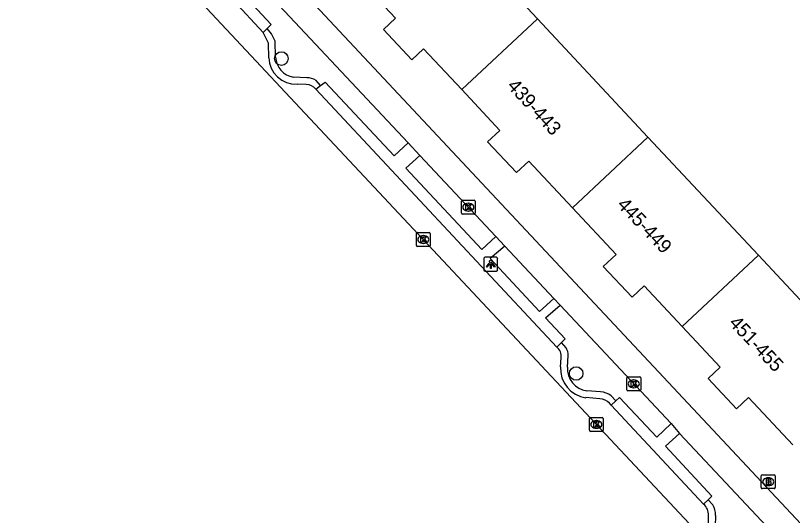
# Model space of a CAD drawing. Extents: x 163150 to 163546, y 380933 to 381635.
# Drawn here: x 163309.2 to 163365.3, y 381007.8 to 381043.9 of the extents above; entities that cross this region are included whole.
import ezdxf

# ---------------------------------------------------------------- set-up
doc = ezdxf.new("R2010")
doc.units = 0
for name, color, linetype in [('IMGEO_Berm_open', 7, 'Continuous'), ('IMGEO_Boom', 7, 'Continuous'), ('IMGEO_Brandkraan', 7, 'Continuous'), ('IMGEO_Fietspad_gesloten', 7, 'Continuous'), ('IMGEO_Kolk', 7, 'Continuous'), ('IMGEO_Lichtpunt', 7, 'Continuous'), ('IMGEO_Pand', 7, 'Continuous'), ('IMGEO_Pand_nummerreeks', 7, 'Continuous'), ('IMGEO_Parkeervlak_open', 7, 'Continuous'), ('IMGEO_Rijbaan_lokaal_gesloten', 7, 'Continuous'), ('IMGEO_Voetpad_open', 7, 'Continuous')]:
    doc.layers.add(name, color=color, linetype=linetype)

msp = doc.modelspace()

# ---------------------------------------------------------------- linework, layer by layer
at = {"layer": 'IMGEO_Berm_open'}
for points in [[(163327.968, 381040.879), (163327.945, 381042.024), (163327.674, 381042.561), (163327.359, 381042.952)], [(163330.227, 381039.398), (163329.254, 381039.446)], [(163331.213, 381038.824), (163330.888, 381039.205)], [(163348.944, 381019.912), (163348.609, 381020.284)], [(163349.046, 381018.511), (163349.1, 381019.342)], [(163351.44, 381016.727), (163350.447, 381016.8)], [(163352.54, 381016.081), (163352.197, 381016.444)], [(163359.204, 381008.929), (163359.545, 381008.563)], [(163359.734, 381007.809), (163359.717, 381007.025), (163359.723, 381006.761)]]:
    msp.add_lwpolyline(points, dxfattribs=at)
for centre, radius, start, end in [((163329.473, 381040.936), 1.506, 182.1741, 261.6366), ((163330.169, 381037.969), 1.43, 59.7882, 87.6581), ((163347.951, 381019.334), 1.149, 0.4076, 30.2047), ((163350.658, 381018.402), 1.615, 176.1185, 262.5041), ((163351.296, 381015.188), 1.546, 54.3496, 84.6545), ((163358.284, 381007.846), 1.451, 358.5306, 29.6134)]:
    msp.add_arc(centre, radius, start, end, dxfattribs=at)
at = {"layer": 'IMGEO_Boom'}
for centre in [(163328.388, 381040.779), (163349.676, 381018.045)]:
    msp.add_circle(centre, 0.489, dxfattribs=at)
at = {"layer": 'IMGEO_Brandkraan'}
for p, q in [((163363.043, 381009.81), (163363.043, 381010.662)), ((163363.118, 381010.736), (163363.97, 381010.736)), ((163363.531, 381010.516), (163363.556, 381010.516)), ((163364.044, 381010.662), (163364.044, 381009.81)), ((163363.97, 381009.736), (163363.118, 381009.736)), ((163363.554, 381009.956), (163363.529, 381009.956))]:
    msp.add_line(p, q, dxfattribs=at)
for points in [[(163363.043, 381009.81), (163363.043, 381010.662)], [(163363.118, 381010.736), (163363.97, 381010.736)], [(163363.391, 381010.436), (163363.391, 381010.036), (163363.604, 381010.036)], [(163363.622, 381010.436), (163363.391, 381010.436)], [(163363.57, 381010.355), (163363.516, 381010.355), (163363.516, 381010.279)], [(163363.516, 381010.279), (163363.569, 381010.279)], [(163363.578, 381010.203), (163363.516, 381010.203), (163363.516, 381010.122)], [(163364.044, 381010.662), (163364.044, 381009.81)], [(163363.97, 381009.736), (163363.118, 381009.736)], [(163363.516, 381010.122), (163363.578, 381010.122)]]:
    msp.add_lwpolyline(points, dxfattribs=at)
for centre, radius, start, end in [((163363.12, 381010.66), 0.0765, 91.552, 178.448), ((163363.12, 381010.66), 0.0765, 91.552, 178.448), ((163363.571, 381010.317), 0.0379, 267.8285, 90.9355), ((163363.579, 381010.162), 0.0404, 269.8759, 90.5077), ((163363.626, 381010.291), 0.145, 59.4692, 91.5367), ((163363.651, 381010.338), 0.0922, 285.5137, 58.1501), ((163363.656, 381010.146), 0.105, 301.3115, 78.989), ((163363.968, 381010.66), 0.0765, 1.552, 88.448), ((163363.968, 381010.66), 0.0765, 1.552, 88.448), ((163363.12, 381009.812), 0.0765, 181.552, 268.448), ((163363.12, 381009.812), 0.0765, 181.552, 268.448), ((163363.61, 381010.287), 0.251, 268.6676, 293.5347), ((163363.968, 381009.812), 0.0765, 271.552, 358.448), ((163363.968, 381009.812), 0.0765, 271.552, 358.448)]:
    msp.add_arc(centre, radius, start, end, dxfattribs=at)
for centre, major_axis, ratio, start_param, end_param in [((163363.53, 381010.236), (-0.387, 0.002), 0.722429, 4.712389, 7.853982), ((163363.555, 381010.236), (-0.39, 0.002), 0.717154, 1.570796, 4.712389)]:
    msp.add_ellipse(centre, major_axis=major_axis, ratio=ratio, start_param=start_param, end_param=end_param, dxfattribs=at)
at = {"layer": 'IMGEO_Fietspad_gesloten'}
for points in [[(163386.168, 380985.564), (163372.648, 381000), (163319.829, 381056.397), (163310.14, 381066.773), (163306.558, 381070.608)], [(163326.013, 381046.997), (163337.548, 381034.692)], [(163337.548, 381034.692), (163338.375, 381033.79)], [(163338.375, 381033.79), (163343.87, 381027.948)], [(163343.87, 381027.948), (163344.515, 381027.25)], [(163344.515, 381027.25), (163348.067, 381023.459)], [(163348.067, 381023.459), (163348.514, 381022.981)], [(163348.514, 381022.981), (163356.522, 381014.433)], [(163356.522, 381014.433), (163357.127, 381013.723)], [(163357.127, 381013.723), (163365.262, 381005.053)]]:
    msp.add_lwpolyline(points, dxfattribs=at)
at = {"layer": 'IMGEO_Kolk'}
for p, q in [((163341.386, 381029.629), (163341.386, 381030.481)), ((163341.461, 381030.555), (163342.313, 381030.555)), ((163342.387, 381030.481), (163342.387, 381029.629)), ((163341.874, 381030.335), (163341.899, 381030.335)), ((163342.313, 381029.555), (163341.461, 381029.555)), ((163341.897, 381029.775), (163341.872, 381029.775)), ((163338.207, 381028.219), (163339.059, 381028.219)), ((163338.132, 381027.293), (163338.132, 381028.145)), ((163338.62, 381027.999), (163338.645, 381027.999)), ((163339.133, 381028.145), (163339.133, 381027.293)), ((163339.059, 381027.219), (163338.207, 381027.219)), ((163338.643, 381027.439), (163338.618, 381027.439)), ((163353.333, 381016.875), (163353.333, 381017.727)), ((163353.408, 381017.801), (163354.26, 381017.801)), ((163353.821, 381017.581), (163353.846, 381017.581)), ((163354.334, 381017.727), (163354.334, 381016.875)), ((163353.844, 381017.021), (163353.819, 381017.021)), ((163354.26, 381016.801), (163353.408, 381016.801)), ((163350.629, 381013.947), (163350.629, 381014.799)), ((163350.704, 381014.873), (163351.556, 381014.873)), ((163351.63, 381014.799), (163351.63, 381013.947)), ((163351.117, 381014.653), (163351.142, 381014.653)), ((163351.556, 381013.873), (163350.704, 381013.873)), ((163351.14, 381014.093), (163351.115, 381014.093))]:
    msp.add_line(p, q, dxfattribs=at)
for points in [[(163341.386, 381029.629), (163341.386, 381030.481)], [(163341.461, 381030.555), (163342.313, 381030.555)], [(163342.387, 381030.481), (163342.387, 381029.629)], [(163341.707, 381030.255), (163341.83, 381030.255), (163341.83, 381030.104), (163341.96, 381030.255), (163342.124, 381030.255), (163341.978, 381030.104), (163342.131, 381029.855), (163341.979, 381029.855), (163341.894, 381030.019), (163341.83, 381029.952), (163341.83, 381029.855), (163341.707, 381029.855), (163341.707, 381030.255)], [(163342.313, 381029.555), (163341.461, 381029.555)], [(163338.207, 381028.219), (163339.059, 381028.219)], [(163338.132, 381027.293), (163338.132, 381028.145)], [(163338.453, 381027.919), (163338.576, 381027.919), (163338.576, 381027.768), (163338.706, 381027.919), (163338.87, 381027.919), (163338.724, 381027.768), (163338.877, 381027.519), (163338.725, 381027.519), (163338.64, 381027.683), (163338.576, 381027.616), (163338.576, 381027.519), (163338.453, 381027.519), (163338.453, 381027.919)], [(163339.133, 381028.145), (163339.133, 381027.293)], [(163339.059, 381027.219), (163338.207, 381027.219)], [(163353.333, 381016.875), (163353.333, 381017.727)], [(163353.408, 381017.801), (163354.26, 381017.801)], [(163353.654, 381017.501), (163353.777, 381017.501), (163353.777, 381017.35), (163353.907, 381017.501), (163354.071, 381017.501), (163353.925, 381017.35), (163354.078, 381017.101), (163353.926, 381017.101), (163353.841, 381017.265), (163353.777, 381017.198), (163353.777, 381017.101), (163353.654, 381017.101), (163353.654, 381017.501)], [(163354.334, 381017.727), (163354.334, 381016.875)], [(163354.26, 381016.801), (163353.408, 381016.801)], [(163350.629, 381013.947), (163350.629, 381014.799)], [(163350.704, 381014.873), (163351.556, 381014.873)], [(163351.63, 381014.799), (163351.63, 381013.947)], [(163350.95, 381014.573), (163351.073, 381014.573), (163351.073, 381014.422), (163351.203, 381014.573), (163351.367, 381014.573), (163351.221, 381014.422), (163351.374, 381014.173), (163351.222, 381014.173), (163351.137, 381014.337), (163351.073, 381014.27), (163351.073, 381014.173), (163350.95, 381014.173), (163350.95, 381014.573)], [(163351.556, 381013.873), (163350.704, 381013.873)]]:
    msp.add_lwpolyline(points, dxfattribs=at)
for centre, start, end in [((163341.463, 381030.479), 91.552, 178.448), ((163341.463, 381030.479), 91.552, 178.448), ((163342.311, 381030.479), 1.552, 88.448), ((163342.311, 381030.479), 1.552, 88.448), ((163341.463, 381029.631), 181.552, 268.448), ((163341.463, 381029.631), 181.552, 268.448), ((163342.311, 381029.631), 271.552, 358.448), ((163342.311, 381029.631), 271.552, 358.448), ((163338.209, 381028.143), 91.552, 178.448), ((163338.209, 381028.143), 91.552, 178.448), ((163339.057, 381028.143), 1.552, 88.448), ((163339.057, 381028.143), 1.552, 88.448), ((163338.209, 381027.295), 181.552, 268.448), ((163338.209, 381027.295), 181.552, 268.448), ((163339.057, 381027.295), 271.552, 358.448), ((163339.057, 381027.295), 271.552, 358.448), ((163353.41, 381017.725), 91.552, 178.448), ((163353.41, 381017.725), 91.552, 178.448), ((163354.258, 381017.725), 1.552, 88.448), ((163354.258, 381017.725), 1.552, 88.448), ((163353.41, 381016.877), 181.552, 268.448), ((163353.41, 381016.877), 181.552, 268.448), ((163354.258, 381016.877), 271.552, 358.448), ((163354.258, 381016.877), 271.552, 358.448), ((163350.706, 381014.797), 91.552, 178.448), ((163350.706, 381014.797), 91.552, 178.448), ((163351.554, 381014.797), 1.552, 88.448), ((163351.554, 381014.797), 1.552, 88.448), ((163350.706, 381013.949), 181.552, 268.448), ((163350.706, 381013.949), 181.552, 268.448), ((163351.554, 381013.949), 271.552, 358.448), ((163351.554, 381013.949), 271.552, 358.448)]:
    msp.add_arc(centre, 0.0765, start, end, dxfattribs=at)
for centre, major_axis, ratio, start_param, end_param in [((163341.873, 381030.055), (-0.387, 0.002), 0.722429, 4.712389, 7.853982), ((163341.898, 381030.055), (-0.39, 0.002), 0.717154, 1.570796, 4.712389), ((163338.619, 381027.719), (-0.387, 0.002), 0.722429, 4.712389, 7.853982), ((163338.644, 381027.719), (-0.39, 0.002), 0.717154, 1.570796, 4.712389), ((163353.82, 381017.301), (-0.387, 0.002), 0.722429, 4.712389, 7.853982), ((163353.845, 381017.301), (-0.39, 0.002), 0.717154, 1.570796, 4.712389), ((163351.116, 381014.373), (-0.387, 0.002), 0.722429, 4.712389, 7.853982), ((163351.141, 381014.373), (-0.39, 0.002), 0.717154, 1.570796, 4.712389)]:
    msp.add_ellipse(centre, major_axis=major_axis, ratio=ratio, start_param=start_param, end_param=end_param, dxfattribs=at)
at = {"layer": 'IMGEO_Lichtpunt'}
for p, q in [((163343.008, 381026.339), (163343.008, 381025.532)), ((163343.008, 381026.339), (163343.008, 381025.532)), ((163343.91, 381026.434), (163343.102, 381026.434)), ((163343.91, 381026.434), (163343.102, 381026.434)), ((163344.004, 381025.532), (163344.004, 381026.339)), ((163344.004, 381025.532), (163344.004, 381026.339)), ((163343.102, 381025.438), (163343.91, 381025.438)), ((163343.102, 381025.438), (163343.91, 381025.438))]:
    msp.add_line(p, q, dxfattribs=at)
for points in [[(163343.382, 381026.003), (163343.421, 381025.975), (163343.233, 381025.713), (163343.195, 381025.74), (163343.382, 381026.003)], [(163343.484, 381025.955), (163343.531, 381025.955), (163343.531, 381025.633), (163343.484, 381025.633), (163343.484, 381025.955)], [(163343.594, 381025.975), (163343.632, 381026.002), (163343.819, 381025.74), (163343.78, 381025.712), (163343.594, 381025.975)]]:
    msp.add_lwpolyline(points, dxfattribs=at)
msp.add_circle((163343.507, 381026.137), 0.0994, dxfattribs=at)
for centre, start, end in [((163343.102, 381026.339), 90, 180), ((163343.102, 381026.339), 90, 180), ((163343.91, 381026.339), 0, 90), ((163343.91, 381026.339), 0, 90), ((163343.102, 381025.532), 180, 270), ((163343.102, 381025.532), 180, 270), ((163343.91, 381025.532), 270, 0), ((163343.91, 381025.532), 270, 360)]:
    msp.add_arc(centre, 0.0946, start, end, dxfattribs=at)
at = {"layer": 'IMGEO_Pand'}
for points in [[(163346.873, 381043.65), (163338.872, 381052.207)], [(163341.405, 381038.537), (163338.657, 381041.476), (163337.807, 381040.681), (163335.755, 381042.877), (163336.63, 381043.695), (163333.43, 381047.117)], [(163346.873, 381043.65), (163341.405, 381038.537)], [(163354.856, 381035.112), (163346.873, 381043.65)], [(163349.398, 381030.01), (163346.247, 381033.38), (163345.357, 381032.548), (163343.274, 381034.776), (163344.153, 381035.598), (163341.405, 381038.537)], [(163354.856, 381035.112), (163349.398, 381030.01)], [(163362.831, 381026.582), (163354.856, 381035.112)], [(163357.335, 381021.443), (163354.593, 381024.376), (163353.708, 381023.549), (163351.626, 381025.775), (163352.55, 381026.639), (163349.398, 381030.01)], [(163357.335, 381021.443), (163362.831, 381026.582)], [(163370.824, 381018.034), (163362.831, 381026.582)], [(163365.322, 381012.89), (163362.128, 381016.307), (163361.256, 381015.491), (163359.2, 381017.689), (163360.078, 381018.51), (163357.335, 381021.443)]]:
    msp.add_lwpolyline(points, dxfattribs=at)
at = {"layer": 'IMGEO_Parkeervlak_open'}
for points in [[(163327.469, 381040.841), (163327.447, 381041.9), (163327.063, 381042.663)], [(163330.187, 381038.899), (163329.528, 381038.93)], [(163348.546, 381018.522), (163348.592, 381019.175)], [(163351.381, 381016.23), (163350.375, 381016.304)], [(163352.202, 381015.762), (163352.074, 381015.9)], [(163359.217, 381007.025), (163359.234, 381007.802)]]:
    msp.add_lwpolyline(points, dxfattribs=at)
for centre, radius, start, end in [((163329.464, 381040.926), 1.997, 182.4404, 271.8295), ((163330.16, 381037.951), 0.949, 40.5916, 88.347), ((163347.735, 381019.287), 0.864, 352.5579, 51.1707), ((163350.655, 381018.398), 2.113, 176.6354, 262.3838), ((163351.275, 381015.114), 1.121, 44.5115, 84.5618), ((163358.184, 381007.827), 1.051, 358.6296, 48.996)]:
    msp.add_arc(centre, radius, start, end, dxfattribs=at)
at = {"layer": 'IMGEO_Rijbaan_lokaal_gesloten'}
msp.add_lwpolyline([(163377.34, 380986.38), (163364.587, 381000), (163317.29, 381050.513)], dxfattribs=at)
at = {"layer": 'IMGEO_Voetpad_open'}
for points in [[(163327.063, 381042.663), (163320.643, 381049.606)], [(163326.013, 381046.997), (163324.992, 381046.103), (163327.654, 381043.24), (163327.359, 381042.952)], [(163327.359, 381042.952), (163327.063, 381042.663)], [(163330.88, 381038.568), (163331.213, 381038.824)], [(163331.213, 381038.824), (163331.547, 381039.08), (163336.526, 381033.765), (163337.548, 381034.692)], [(163348.277, 381019.96), (163330.88, 381038.568)], [(163338.375, 381033.79), (163337.38, 381032.862), (163342.851, 381027.002), (163343.87, 381027.948)], [(163344.515, 381027.25), (163343.471, 381026.337), (163347.031, 381022.522), (163348.067, 381023.459)], [(163348.609, 381020.284), (163348.877, 381020.544), (163347.451, 381022.072), (163348.514, 381022.981)], [(163348.609, 381020.284), (163348.277, 381019.96)], [(163352.202, 381015.762), (163352.54, 381016.081)], [(163352.54, 381016.081), (163352.796, 381016.322), (163355.492, 381013.462), (163356.522, 381014.433)], [(163358.873, 381008.62), (163352.202, 381015.762)], [(163357.127, 381013.723), (163356.129, 381012.803), (163359.476, 381009.183), (163359.204, 381008.929)], [(163359.204, 381008.929), (163358.873, 381008.62)]]:
    msp.add_lwpolyline(points, dxfattribs=at)

# ---------------------------------------------------------------- texts
at = {"layer": 'IMGEO_Pand_nummerreeks'}
for s, rotation, p in [('439-443', 312.6064, (163344.631, 381038.763)), ('445-449', 313.5498, (163352.571, 381030.176)), ('451-455', 313.5254, (163360.646, 381021.64))]:
    msp.add_text(s, height=1, rotation=rotation, dxfattribs=at).set_placement(p)

doc.saveas('drawing.dxf')
